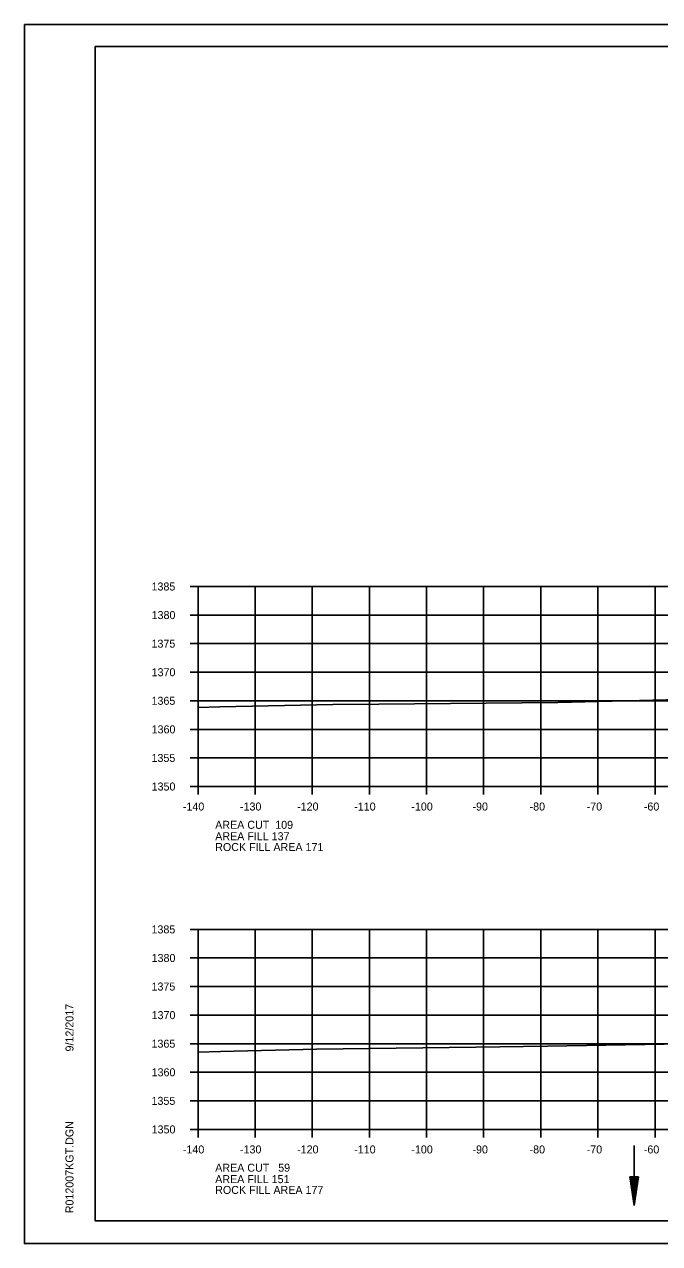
# Model space of a CAD drawing. Extents: x 1374311 to 1383814, y 384102 to 406278.
# Drawn here: x 1381458.2 to 1381569.5, y 393924.8 to 394138.1 of the extents above; entities that cross this region are included whole.
import ezdxf

# ---------------------------------------------------------------- set-up
doc = ezdxf.new("R2010")
doc.units = 0
for name, color, linetype in [('R_Axis', 7, 'Continuous'), ('R_Axis Annot', 7, 'Continuous'), ('R_Border', 7, 'Continuous'), ('R_Draft', 7, 'Continuous'), ('R_Exist Surface', 7, 'Continuous'), ('R_Grid', 7, 'Continuous'), ('R_No Plot', 7, 'Continuous'), ('R_Water', 7, 'Continuous')]:
    doc.layers.add(name, color=color, linetype=linetype)

msp = doc.modelspace()

# ---------------------------------------------------------------- linework, layer by layer
at = {"layer": 'R_Axis'}
for p, q in [((1381487.26, 394039.79), (1381488.66, 394039.79)), ((1381488.66, 394004.79), (1381488.66, 394039.79)), ((1381487.26, 394034.79), (1381488.66, 394034.79)), ((1381487.26, 394029.79), (1381488.66, 394029.79)), ((1381487.26, 394024.79), (1381488.66, 394024.79)), ((1381487.26, 394019.79), (1381488.66, 394019.79)), ((1381487.26, 394014.79), (1381488.66, 394014.79)), ((1381487.26, 394009.79), (1381488.66, 394009.79)), ((1381487.26, 394004.79), (1381488.66, 394004.79)), ((1381488.66, 394004.79), (1381768.66, 394004.79)), ((1381488.66, 394003.39), (1381488.66, 394004.79)), ((1381498.66, 394003.39), (1381498.66, 394004.79)), ((1381508.66, 394003.39), (1381508.66, 394004.79)), ((1381518.66, 394003.39), (1381518.66, 394004.79)), ((1381528.66, 394003.39), (1381528.66, 394004.79)), ((1381538.66, 394003.39), (1381538.66, 394004.79)), ((1381548.66, 394003.39), (1381548.66, 394004.79)), ((1381558.66, 394003.39), (1381558.66, 394004.79)), ((1381568.66, 394003.39), (1381568.66, 394004.79)), ((1381487.26, 393979.79), (1381488.66, 393979.79)), ((1381488.66, 393944.79), (1381488.66, 393979.79)), ((1381487.26, 393974.79), (1381488.66, 393974.79)), ((1381487.26, 393969.79), (1381488.66, 393969.79)), ((1381487.26, 393964.79), (1381488.66, 393964.79)), ((1381487.26, 393959.79), (1381488.66, 393959.79)), ((1381487.26, 393954.79), (1381488.66, 393954.79)), ((1381487.26, 393949.79), (1381488.66, 393949.79)), ((1381487.26, 393944.79), (1381488.66, 393944.79)), ((1381488.66, 393944.79), (1381768.66, 393944.79)), ((1381488.66, 393943.39), (1381488.66, 393944.79)), ((1381498.66, 393943.39), (1381498.66, 393944.79)), ((1381508.66, 393943.39), (1381508.66, 393944.79)), ((1381518.66, 393943.39), (1381518.66, 393944.79)), ((1381528.66, 393943.39), (1381528.66, 393944.79)), ((1381538.66, 393943.39), (1381538.66, 393944.79)), ((1381548.66, 393943.39), (1381548.66, 393944.79)), ((1381558.66, 393943.39), (1381558.66, 393944.79)), ((1381568.66, 393943.39), (1381568.66, 393944.79))]:
    msp.add_line(p, q, dxfattribs=at)
at = {"layer": 'R_Border'}
for p, q in [((1381470.66, 394134.25), (1381786.84, 394134.25)), ((1381470.66, 393928.79), (1381470.66, 394134.25)), ((1381470.66, 393928.79), (1381470.66, 393928.79)), ((1381786.84, 393928.79), (1381470.66, 393928.79))]:
    msp.add_line(p, q, dxfattribs=at)
at = {"layer": 'R_Draft'}
for p, q in [((1381564.28, 393936.48), (1381565.03, 393931.48)), ((1381565.78, 393936.48), (1381564.28, 393936.48)), ((1381564.4, 393936.48), (1381565.03, 393932.32)), ((1381564.53, 393936.48), (1381565.03, 393933.18)), ((1381564.66, 393936.48), (1381565.03, 393934.01)), ((1381564.78, 393936.48), (1381565.03, 393934.86)), ((1381564.91, 393936.48), (1381565.03, 393935.69)), ((1381565.78, 393936.48), (1381565.03, 393931.48)), ((1381565.27, 393936.48), (1381565.03, 393934.86)), ((1381565.53, 393936.48), (1381565.03, 393933.18)), ((1381565.65, 393936.48), (1381565.03, 393932.32)), ((1381565.4, 393936.48), (1381565.03, 393934.01)), ((1381565.15, 393936.48), (1381565.03, 393935.69))]:
    msp.add_line(p, q, dxfattribs=at)
at = {"layer": 'R_Exist Surface'}
for points in [[(1381488.66, 394018.64), (1381492.46, 394018.72), (1381512.25, 394019.13), (1381520.32, 394019.19), (1381551.65, 394019.47), (1381570.69, 394019.96), (1381597.88, 394020.58), (1381641.01, 394020.86), (1381641.28, 394020.87), (1381641.4, 394020.87), (1381680.28, 394022.03)], [(1381488.66, 393958.33), (1381492.58, 393958.41), (1381509.38, 393958.81), (1381537.31, 393959.16), (1381549.85, 393959.33), (1381594.09, 393960.13), (1381597.1, 393960.18), (1381599.22, 393960.19), (1381637.85, 393960.3), (1381672.57, 393961.27), (1381679.28, 393961.47), (1381686.13, 393961.51)]]:
    msp.add_lwpolyline(points, dxfattribs=at)
at = {"layer": 'R_Grid'}
for p, q in [((1381488.66, 394039.79), (1381768.66, 394039.79)), ((1381488.66, 394004.79), (1381488.66, 394039.79)), ((1381498.66, 394004.79), (1381498.66, 394039.79)), ((1381508.66, 394004.79), (1381508.66, 394039.79)), ((1381518.66, 394004.79), (1381518.66, 394039.79)), ((1381528.66, 394004.79), (1381528.66, 394039.79)), ((1381538.66, 394004.79), (1381538.66, 394039.79)), ((1381548.66, 394004.79), (1381548.66, 394039.79)), ((1381558.66, 394004.79), (1381558.66, 394039.79)), ((1381568.66, 394004.79), (1381568.66, 394039.79)), ((1381488.66, 394034.79), (1381768.66, 394034.79)), ((1381488.66, 394029.79), (1381768.66, 394029.79)), ((1381488.66, 394024.79), (1381768.66, 394024.79)), ((1381488.66, 394019.79), (1381768.66, 394019.79)), ((1381488.66, 394014.79), (1381768.66, 394014.79)), ((1381488.66, 394009.79), (1381768.66, 394009.79)), ((1381488.66, 394004.79), (1381768.66, 394004.79)), ((1381488.66, 393979.79), (1381768.66, 393979.79)), ((1381488.66, 393944.79), (1381488.66, 393979.79)), ((1381498.66, 393944.79), (1381498.66, 393979.79)), ((1381508.66, 393944.79), (1381508.66, 393979.79)), ((1381518.66, 393944.79), (1381518.66, 393979.79)), ((1381528.66, 393944.79), (1381528.66, 393979.79)), ((1381538.66, 393944.79), (1381538.66, 393979.79)), ((1381548.66, 393944.79), (1381548.66, 393979.79)), ((1381558.66, 393944.79), (1381558.66, 393979.79)), ((1381568.66, 393944.79), (1381568.66, 393979.79)), ((1381488.66, 393974.79), (1381768.66, 393974.79)), ((1381488.66, 393969.79), (1381768.66, 393969.79)), ((1381488.66, 393964.79), (1381768.66, 393964.79)), ((1381488.66, 393959.79), (1381768.66, 393959.79)), ((1381488.66, 393954.79), (1381768.66, 393954.79)), ((1381488.66, 393949.79), (1381768.66, 393949.79)), ((1381488.66, 393944.79), (1381768.66, 393944.79))]:
    msp.add_line(p, q, dxfattribs=at)
at = {"layer": 'R_No Plot'}
for p, q in [((1381458.26, 394138.15), (1381791.59, 394138.15)), ((1381458.26, 393924.81), (1381791.59, 393924.81))]:
    msp.add_line(p, q, dxfattribs=at)
for points in [[(1381458.25, 394138.15), (1381791.59, 394138.15), (1381791.59, 393924.81), (1381458.25, 393924.81)], [(1381704.58, 394134.25), (1381704.58, 394124.37), (1381740.31, 394124.37), (1381740.31, 394121.45), (1381763.51, 394121.45), (1381763.51, 394098.24), (1381786.84, 394098.24), (1381786.84, 393928.79), (1381470.66, 393928.79), (1381470.66, 394134.25)]]:
    msp.add_lwpolyline(points, close=True, dxfattribs=at)
at = {"layer": 'R_Water'}
msp.add_line((1381565.03, 393941.99), (1381565.03, 393931.48), dxfattribs=at)

# ---------------------------------------------------------------- texts
at = {"layer": 'R_Axis Annot'}
for s, p in [('1385', (1381480.51, 394039.09)), ('1380', (1381480.53, 394034.09)), ('1375', (1381480.51, 394029.09)), ('1370', (1381480.53, 394024.09)), ('1365', (1381480.51, 394019.09)), ('1360', (1381480.53, 394014.09)), ('1355', (1381480.51, 394009.09)), ('1350', (1381480.53, 394004.09)), ('-140', (1381486, 394000.59)), ('-130', (1381496, 394000.59)), ('-120', (1381506, 394000.59)), ('-110', (1381516, 394000.59)), ('-100', (1381526, 394000.59)), ('-90', (1381536.7, 394000.59)), ('-80', (1381546.7, 394000.59)), ('-70', (1381556.7, 394000.59)), ('-60', (1381566.7, 394000.59)), ('AREA CUT  109', (1381491.66, 393997.39)), ('AREA FILL 137', (1381491.66, 393995.39)), ('ROCK FILL AREA 171', (1381491.66, 393993.5)), ('1385', (1381480.51, 393979.09)), ('1380', (1381480.53, 393974.09)), ('1375', (1381480.51, 393969.09)), ('1370', (1381480.53, 393964.09)), ('1365', (1381480.51, 393959.09)), ('1360', (1381480.53, 393954.09)), ('1355', (1381480.51, 393949.09)), ('1350', (1381480.53, 393944.09)), ('-140', (1381486, 393940.59)), ('-130', (1381496, 393940.59)), ('-120', (1381506, 393940.59)), ('-110', (1381516, 393940.59)), ('-100', (1381526, 393940.59)), ('-90', (1381536.7, 393940.59)), ('-80', (1381546.7, 393940.59)), ('-70', (1381556.7, 393940.59)), ('-60', (1381566.7, 393940.59)), ('AREA CUT   59', (1381491.66, 393937.39)), ('AREA FILL 151', (1381491.66, 393935.39)), ('ROCK FILL AREA 177', (1381491.66, 393933.5))]:
    msp.add_text(s, height=1.4, dxfattribs=at).set_placement(p)
at = {"layer": 'R_Border'}
for s, p in [('9/12/2017', (1381466.85, 393958.43)), ('R012007KGT.DGN', (1381466.85, 393930.12))]:
    msp.add_text(s, height=1.4, rotation=90, dxfattribs=at).set_placement(p)

doc.saveas('drawing.dxf')
